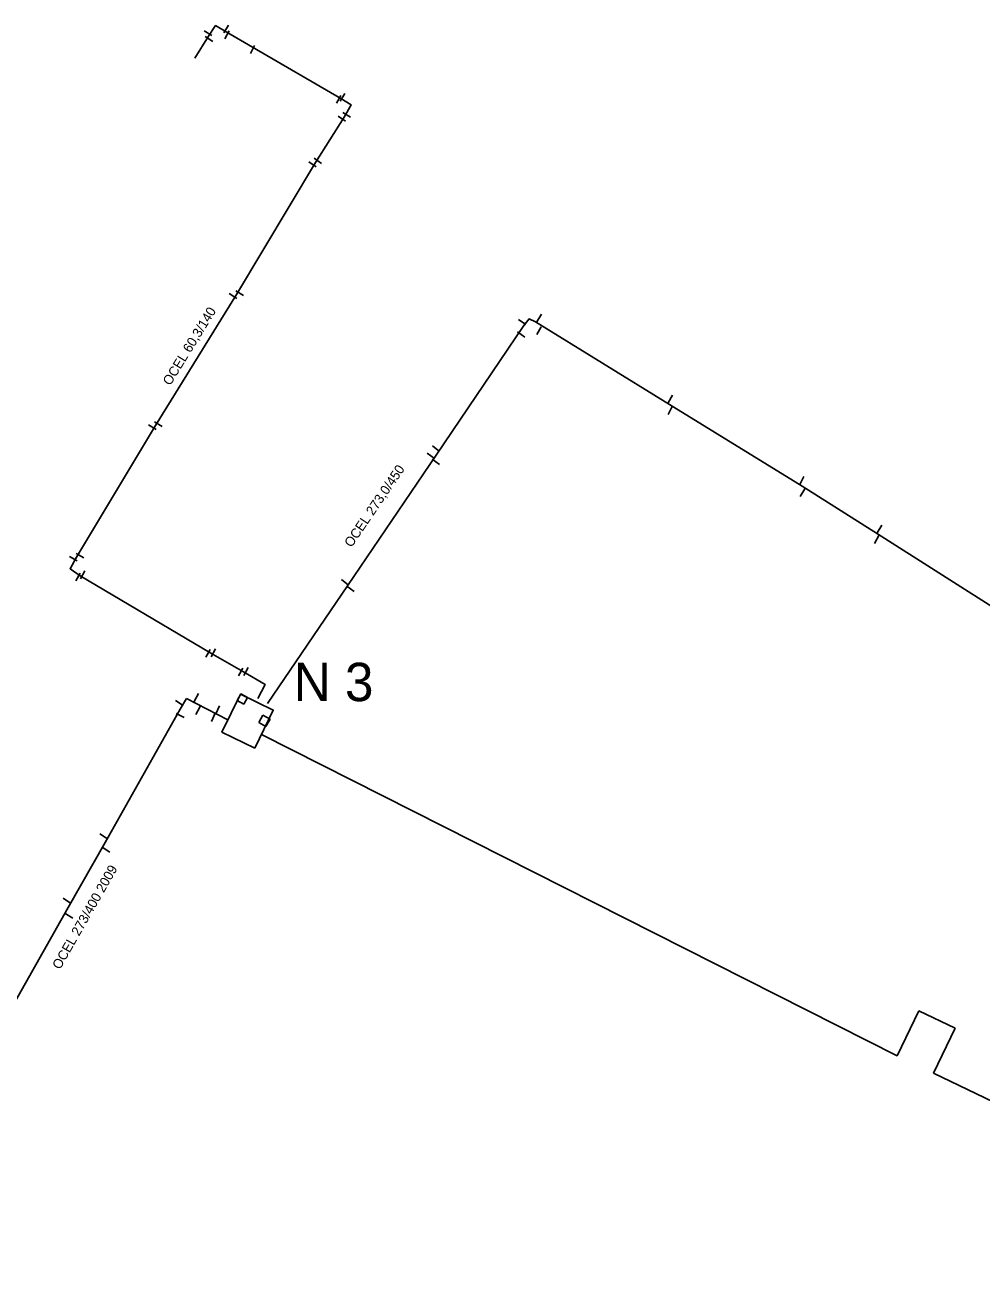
# Model space of a CAD drawing. Extents: x -642943 to -623314, y -1138561 to -1113539.
# Drawn here: x -642116.4 to -642041.6, y -1115440.8 to -1115342.3 of the extents above; entities that cross this region are included whole.
import ezdxf

# ---------------------------------------------------------------- set-up
doc = ezdxf.new("R2010")
doc.units = 0
for name, color, linetype in [('horkovod dimenze', 7, 'Continuous'), ('horkovod předisol', 7, 'Continuous'), ('horkovod sváry', 7, 'Continuous'), ('horkovod trasa', 7, 'Continuous'), ('horkovod zrušený', 7, 'Continuous'), ('horkovod číslo šachty', 7, 'Continuous'), ('horkovod šachty', 7, 'Continuous')]:
    doc.layers.add(name, color=color, linetype=linetype)

# ---------------------------------------------------------------- blocks, each defined once
blk = doc.blocks.new('SPH_1')
at = {"layer": 'horkovod sváry'}
blk.add_line((0.0001, -0.035), (-0.0001, 0.035), dxfattribs=at)
blk = doc.blocks.new('SPH')
at = {"layer": 'horkovod sváry'}
blk.add_line((0, -0.035), (0, 0.035), dxfattribs=at)
blk = doc.blocks.new('SPH_2')
at = {"layer": 'horkovod sváry'}
blk.add_line((-0.0001, -0.0349), (0.0001, 0.0349), dxfattribs=at)
blk = doc.blocks.new('POINT_DISPLAY')
blk.add_line((0, 0), (0, 0))

msp = doc.modelspace()

# ---------------------------------------------------------------- linework, layer by layer
at = {"layer": 'horkovod předisol'}
msp.add_line((-642103.818, -1115394.928), (-642100.57, -1115396.597), dxfattribs=at)
for points in [[(-642098.223, -1115394.917), (-642097.652, -1115393.833), (-642099.361, -1115392.846), (-642101.921, -1115391.379), (-642112.129, -1115385.342), (-642112.922, -1115384.774), (-642112.409, -1115383.879), (-642106.242, -1115373.584), (-642099.913, -1115363.342), (-642093.723, -1115352.999), (-642091.473, -1115349.456), (-642090.93, -1115348.506), (-642091.753, -1115348.001), (-642098.637, -1115343.993), (-642100.703, -1115342.791), (-642101.534, -1115342.297), (-642102.094, -1115343.124), (-642103.172, -1115344.855)], [(-642039.212, -1115388.78), (-642039.869, -1115388.331), (-642049.757, -1115382.061), (-642055.66, -1115378.317), (-642066.026, -1115371.931), (-642076.503, -1115365.477), (-642077.01, -1115365.243), (-642077.436, -1115365.765), (-642084.289, -1115375.896), (-642091.21, -1115386.126), (-642097.483, -1115395.317)], [(-642119.537, -1115422.545), (-642118.962, -1115421.687), (-642113.066, -1115411.268), (-642110.178, -1115406.193), (-642104.313, -1115395.755), (-642103.818, -1115394.928)]]:
    msp.add_lwpolyline(points, dxfattribs=at)
at = {"layer": 'horkovod trasa'}
msp.add_line((-642103.818, -1115394.928), (-642100.57, -1115396.597), dxfattribs=at)
for points in [[(-642098.223, -1115394.917), (-642097.652, -1115393.833), (-642099.361, -1115392.846), (-642101.921, -1115391.379), (-642112.129, -1115385.342), (-642112.922, -1115384.774), (-642112.409, -1115383.879), (-642106.242, -1115373.584), (-642099.913, -1115363.342), (-642093.723, -1115352.999), (-642091.473, -1115349.456), (-642090.93, -1115348.506), (-642091.753, -1115348.001), (-642098.637, -1115343.993), (-642100.703, -1115342.791), (-642101.534, -1115342.297), (-642102.094, -1115343.124), (-642103.172, -1115344.855)], [(-642039.212, -1115388.78), (-642039.869, -1115388.331), (-642049.757, -1115382.061), (-642055.66, -1115378.317), (-642066.026, -1115371.931), (-642076.503, -1115365.477), (-642077.01, -1115365.243), (-642077.436, -1115365.765), (-642084.289, -1115375.896), (-642091.21, -1115386.126), (-642097.483, -1115395.317)], [(-642119.537, -1115422.545), (-642118.962, -1115421.687), (-642113.066, -1115411.268), (-642110.178, -1115406.193), (-642104.313, -1115395.755), (-642103.818, -1115394.928)]]:
    msp.add_lwpolyline(points, dxfattribs=at)
at = {"layer": 'horkovod zrušený'}
for p, q in [((-642097.951, -1115397.73), (-642048.213, -1115422.877)), ((-642048.213, -1115422.877), (-642046.526, -1115419.362)), ((-642046.526, -1115419.362), (-642043.697, -1115420.72)), ((-642043.697, -1115420.72), (-642045.385, -1115424.236)), ((-642045.385, -1115424.236), (-642010.921, -1115440.782))]:
    msp.add_line(p, q, dxfattribs=at)
at = {"layer": 'horkovod šachty'}
for p, q in [((-642099.56, -1115394.559), (-642099.86, -1115395.079)), ((-642099.86, -1115395.079), (-642099.34, -1115395.379)), ((-642099.04, -1115394.859), (-642099.56, -1115394.559)), ((-642099.34, -1115395.379), (-642099.04, -1115394.859)), ((-642098.163, -1115396.793), (-642097.84, -1115396.229)), ((-642097.84, -1115396.229), (-642097.276, -1115396.552)), ((-642097.599, -1115397.116), (-642098.163, -1115396.793)), ((-642097.276, -1115396.552), (-642097.599, -1115397.116))]:
    msp.add_line(p, q, dxfattribs=at)
msp.add_lwpolyline([(-642098.476, -1115398.805), (-642097.029, -1115395.839), (-642099.591, -1115394.59), (-642101.037, -1115397.556), (-642098.476, -1115398.805)], dxfattribs=at)

# ---------------------------------------------------------------- block references
at = {"layer": 'horkovod sváry'}
for name, p, xscale, yscale, rotation in [('SPH', (-642102.14, -1115342.89), 10.000000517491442, 10.000000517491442, 59.44791940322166), ('SPH_1', (-642102.05, -1115343.35), 10.000013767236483, 10.000013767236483, 57.67577284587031), ('SPH_1', (-642100.71, -1115342.57), 9.999985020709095, 9.999985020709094, -30.73044247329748), ('SPH', (-642100.64, -1115343.03), 9.999991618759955, 9.999991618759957, -28.266548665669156), ('SPH_1', (-642098.64, -1115344.18), 10.000007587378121, 10.000007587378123, -27.025267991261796), ('SPH', (-642091.91, -1115348.07), 9.999978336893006, 9.999978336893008, -28.24780967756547), ('SPH_1', (-642091.6, -1115347.92), 10.000015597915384, 10.000015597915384, -31.595896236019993), ('SPH_1', (-642091.28, -1115349.28), 9.99998788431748, 9.99998788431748, 58.27423489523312), ('SPH_1', (-642091.66, -1115349.58), 9.99999548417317, 9.999995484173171, 57.443661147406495), ('SPH_1', (-642093.95, -1115353.16), 10.000024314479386, 10.000024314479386, 55.870157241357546), ('SPH_1', (-642093.53, -1115352.88), 10.000000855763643, 10.000000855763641, 54.944090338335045), ('SPH', (-642100.18, -1115363.45), 10.000020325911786, 10.000020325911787, 58.118007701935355), ('SPH_1', (-642099.66, -1115363.23), 9.999978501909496, 9.999978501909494, 58.649230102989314), ('SPH_2', (-642076.22, -1115365.17), 9.999978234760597, 9.999978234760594, -32.38373325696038), ('SPH_2', (-642077.56, -1115365.48), 9.999986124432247, 9.999986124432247, 54.5899509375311), ('SPH_2', (-642076.24, -1115366.16), 9.999997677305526, 9.999997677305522, -26.55097156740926), ('SPH_2', (-642077.63, -1115366.46), 9.999999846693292, 9.99999984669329, 53.79814315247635), ('SPH_2', (-642065.97, -1115371.51), 9.999994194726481, 9.99999419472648, -29.6432855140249), ('SPH_2', (-642065.98, -1115372.41), 9.999989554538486, 9.999989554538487, -24.997841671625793), ('SPH_1', (-642106.48, -1115373.71), 10.000009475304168, 10.000009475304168, 59.14944534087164), ('SPH_1', (-642106.02, -1115373.47), 9.999981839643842, 9.999981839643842, 57.23317707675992), ('SPH_2', (-642084.29, -1115375.38), 9.999974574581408, 9.999974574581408, 50.22462717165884), ('SPH_2', (-642084.7, -1115375.96), 9.999996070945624, 9.999996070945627, 53.35912822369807), ('SPH_2', (-642084.3, -1115376.42), 10.00001901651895, 10.00001901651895, 55.27464168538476), ('SPH_2', (-642055.67, -1115377.88), 10.000008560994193, 10.000008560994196, -26.710023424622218), ('SPH_1', (-642055.63, -1115378.82), 9.999992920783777, 9.999992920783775, -30.169303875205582), ('SPH_2', (-642049.6, -1115381.66), 10.0000153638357, 10.0000153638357, -30.68162043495), ('SPH_2', (-642049.83, -1115382.49), 9.999983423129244, 9.999983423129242, -28.19934504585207), ('SPH', (-642112.15, -1115383.75), 10.000015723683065, 10.000015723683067, 60.07611837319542), ('SPH', (-642112.67, -1115383.99), 9.999999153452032, 9.99999915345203, 59.672273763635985), ('SPH', (-642112.3, -1115385.42), 9.999998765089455, 9.999998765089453, -29.587722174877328), ('SPH_1', (-642111.94, -1115385.26), 9.99999170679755, 9.999991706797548, -29.11298922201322), ('SPH_2', (-642091.41, -1115385.84), 10.000029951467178, 10.000029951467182, 51.53857240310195), ('SPH_2', (-642090.99, -1115386.35), 10.000024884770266, 10.000024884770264, 54.577668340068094), ('SPH_1', (-642102.13, -1115391.4), 9.999995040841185, 9.999995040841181, -29.687497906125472), ('SPH', (-642101.72, -1115391.35), 10.000010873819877, 10.000010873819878, -28.434746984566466), ('SPH_1', (-642099.58, -1115392.86), 10.000009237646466, 10.000009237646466, -30.282882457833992), ('SPH_1', (-642099.15, -1115392.82), 9.999988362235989, 9.999988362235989, -28.386282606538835), ('SPH', (-642104.373, -1115395.29), 9.999987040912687, 9.999987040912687, 56.03487932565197), ('SPH_1', (-642103.043, -1115394.84), 10.000014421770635, 10.000014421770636, -27.62919496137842), ('SPH_1', (-642104.313, -1115396.25), 9.999979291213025, 9.999979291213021, 62.28845589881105), ('SPH_1', (-642102.913, -1115395.86), 10.00000905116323, 10.000009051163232, -28.348316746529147), ('SPH', (-642101.708, -1115396.4), 10.000005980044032, 10.000005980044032, -24.036823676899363), ('SPH_1', (-642101.373, -1115395.82), 9.999982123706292, 9.999982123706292, -24.472328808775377), ('SPH', (-642110.293, -1115405.71), 9.999979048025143, 9.999979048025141, 56.98851430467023), ('SPH_1', (-642110.103, -1115406.75), 9.999999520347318, 9.999999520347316, 56.55161169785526), ('SPH', (-642113.173, -1115410.73), 9.999999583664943, 9.99999958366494, 56.22291041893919), ('SPH', (-642113.013, -1115411.92), 10.000016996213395, 10.000016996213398, 58.48770552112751)]:
    msp.add_blockref(name, p, dxfattribs=dict(at, xscale=xscale, yscale=yscale, rotation=rotation))
at = {"layer": 'horkovod šachty'}
for p in [(-642099.45, -1115394.969), (-642097.719, -1115396.672)]:
    msp.add_blockref('POINT_DISPLAY', p, dxfattribs=at)

# ---------------------------------------------------------------- texts
at = {"layer": 'horkovod dimenze'}
for s, rotation, p in [('OCEL 60,3/140', 58.44861, (-642105.081, -1115370.505)), ('OCEL 273,0/450', 55.81762, (-642090.905, -1115383.162)), ('OCEL 273/400 2009', 60.35657, (-642113.706, -1115416.175))]:
    msp.add_text(s, height=0.75, rotation=rotation, dxfattribs=at).set_placement(p)
at = {"layer": 'horkovod číslo šachty'}
msp.add_text('N 3', height=3, dxfattribs=at).set_placement((-642095.431, -1115395.133))

doc.saveas('drawing.dxf')
